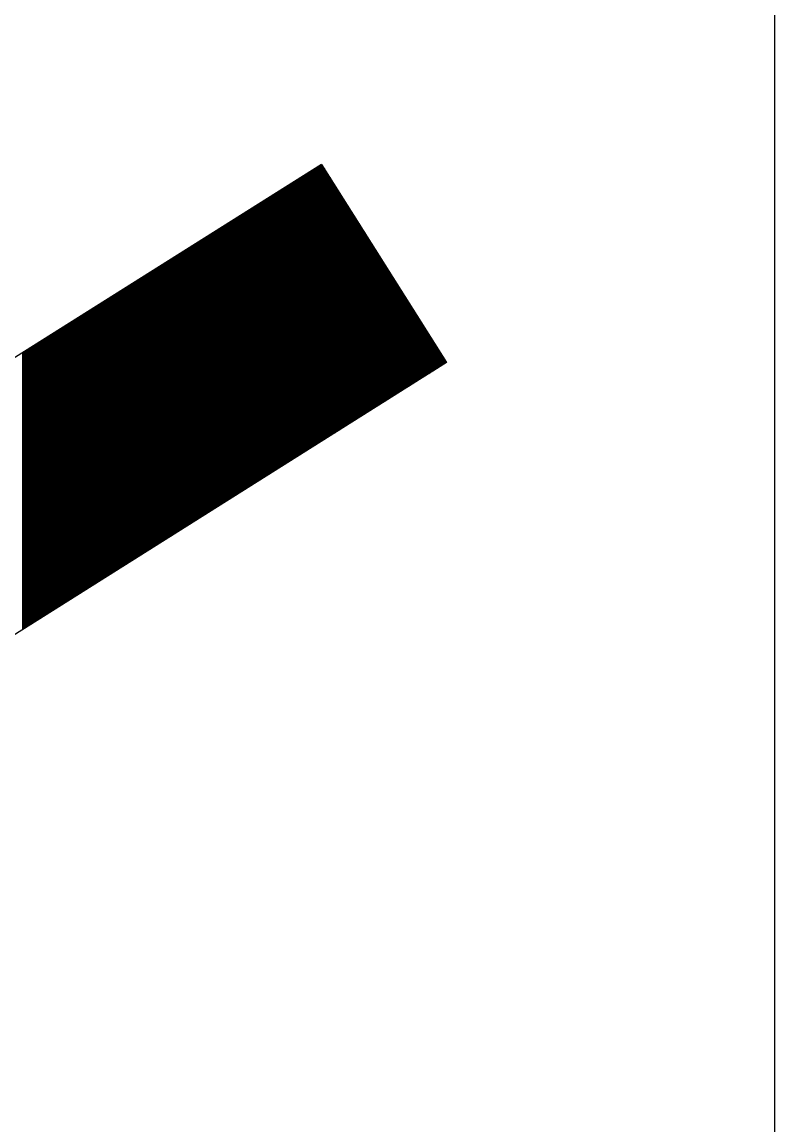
# Model space of a CAD drawing. Extents: x 1398460 to 1408037, y 380768 to 383968.
# Drawn here: x 1401055.14 to 1401063.17, y 381947.07 to 381958.84 of the extents above; entities that cross this region are included whole.
import ezdxf

# ---------------------------------------------------------------- set-up
doc = ezdxf.new("R2010")
doc.units = 0
doc.layers.add('Default', color=7, linetype='Continuous')

msp = doc.modelspace()

# ---------------------------------------------------------------- linework, layer by layer
at = {"layer": 'Default'}
for p, q in [((1401058.334, 381957.326), (1401034.595, 381942.365)), ((1401058.313, 381957.312), (1401058.313, 381954.357)), ((1401058.323, 381957.319), (1401058.323, 381954.364)), ((1401058.333, 381957.325), (1401058.333, 381954.37)), ((1401058.334, 381957.326), (1401059.667, 381955.211)), ((1401058.343, 381957.312), (1401058.343, 381954.376)), ((1401058.123, 381957.193), (1401058.123, 381954.238)), ((1401058.133, 381957.199), (1401058.133, 381954.244)), ((1401058.143, 381957.205), (1401058.143, 381954.25)), ((1401058.153, 381957.212), (1401058.153, 381954.257)), ((1401058.163, 381957.218), (1401058.163, 381954.263)), ((1401058.173, 381957.224), (1401058.173, 381954.269)), ((1401058.183, 381957.231), (1401058.183, 381954.275)), ((1401058.193, 381957.237), (1401058.193, 381954.282)), ((1401058.203, 381957.243), (1401058.203, 381954.288)), ((1401058.213, 381957.249), (1401058.213, 381954.294)), ((1401058.223, 381957.256), (1401058.223, 381954.301)), ((1401058.233, 381957.262), (1401058.233, 381954.307)), ((1401058.243, 381957.268), (1401058.243, 381954.313)), ((1401058.253, 381957.275), (1401058.253, 381954.32)), ((1401058.263, 381957.281), (1401058.263, 381954.326)), ((1401058.273, 381957.287), (1401058.273, 381954.332)), ((1401058.283, 381957.294), (1401058.283, 381954.338)), ((1401058.293, 381957.3), (1401058.293, 381954.345)), ((1401058.303, 381957.306), (1401058.303, 381954.351)), ((1401058.353, 381957.296), (1401058.353, 381954.383)), ((1401058.363, 381957.28), (1401058.363, 381954.389)), ((1401058.373, 381957.264), (1401058.373, 381954.395)), ((1401058.383, 381957.248), (1401058.383, 381954.401)), ((1401058.393, 381957.232), (1401058.393, 381954.408)), ((1401058.403, 381957.217), (1401058.403, 381954.414)), ((1401058.413, 381957.201), (1401058.413, 381954.42)), ((1401057.933, 381957.073), (1401057.933, 381954.118)), ((1401057.943, 381957.079), (1401057.943, 381954.124)), ((1401057.953, 381957.086), (1401057.953, 381954.13)), ((1401057.963, 381957.092), (1401057.963, 381954.137)), ((1401057.973, 381957.098), (1401057.973, 381954.143)), ((1401057.983, 381957.104), (1401057.983, 381954.149)), ((1401057.993, 381957.111), (1401057.993, 381954.156)), ((1401058.003, 381957.117), (1401058.003, 381954.162)), ((1401058.013, 381957.123), (1401058.013, 381954.168)), ((1401058.023, 381957.13), (1401058.023, 381954.175)), ((1401058.033, 381957.136), (1401058.033, 381954.181)), ((1401058.043, 381957.142), (1401058.043, 381954.187)), ((1401058.053, 381957.149), (1401058.053, 381954.194)), ((1401058.063, 381957.155), (1401058.063, 381954.2)), ((1401058.073, 381957.161), (1401058.073, 381954.206)), ((1401058.083, 381957.167), (1401058.083, 381954.212)), ((1401058.093, 381957.174), (1401058.093, 381954.219)), ((1401058.103, 381957.18), (1401058.103, 381954.225)), ((1401058.113, 381957.186), (1401058.113, 381954.231)), ((1401058.423, 381957.185), (1401058.423, 381954.427)), ((1401058.433, 381957.169), (1401058.433, 381954.433)), ((1401058.443, 381957.153), (1401058.443, 381954.439)), ((1401058.453, 381957.137), (1401058.453, 381954.446)), ((1401058.463, 381957.121), (1401058.463, 381954.452)), ((1401058.473, 381957.105), (1401058.473, 381954.458)), ((1401058.483, 381957.09), (1401058.483, 381954.465)), ((1401058.493, 381957.074), (1401058.493, 381954.471)), ((1401057.753, 381956.96), (1401057.753, 381954.004)), ((1401057.763, 381956.966), (1401057.763, 381954.011)), ((1401057.773, 381956.972), (1401057.773, 381954.017)), ((1401057.783, 381956.978), (1401057.783, 381954.023)), ((1401057.793, 381956.985), (1401057.793, 381954.03)), ((1401057.803, 381956.991), (1401057.803, 381954.036)), ((1401057.813, 381956.997), (1401057.813, 381954.042)), ((1401057.823, 381957.004), (1401057.823, 381954.049)), ((1401057.833, 381957.01), (1401057.833, 381954.055)), ((1401057.843, 381957.016), (1401057.843, 381954.061)), ((1401057.853, 381957.023), (1401057.853, 381954.067)), ((1401057.863, 381957.029), (1401057.863, 381954.074)), ((1401057.873, 381957.035), (1401057.873, 381954.08)), ((1401057.883, 381957.041), (1401057.883, 381954.086)), ((1401057.893, 381957.048), (1401057.893, 381954.093)), ((1401057.903, 381957.054), (1401057.903, 381954.099)), ((1401057.913, 381957.06), (1401057.913, 381954.105)), ((1401057.923, 381957.067), (1401057.923, 381954.112)), ((1401058.503, 381957.058), (1401058.503, 381954.477)), ((1401058.513, 381957.042), (1401058.513, 381954.483)), ((1401058.523, 381957.026), (1401058.523, 381954.49)), ((1401058.533, 381957.01), (1401058.533, 381954.496)), ((1401058.543, 381956.994), (1401058.543, 381954.502)), ((1401058.553, 381956.979), (1401058.553, 381954.509)), ((1401058.563, 381956.963), (1401058.563, 381954.515)), ((1401057.563, 381956.84), (1401057.563, 381953.885)), ((1401057.573, 381956.846), (1401057.573, 381953.891)), ((1401057.583, 381956.852), (1401057.583, 381953.897)), ((1401057.593, 381956.859), (1401057.593, 381953.904)), ((1401057.603, 381956.865), (1401057.603, 381953.91)), ((1401057.613, 381956.871), (1401057.613, 381953.916)), ((1401057.623, 381956.878), (1401057.623, 381953.923)), ((1401057.633, 381956.884), (1401057.633, 381953.929)), ((1401057.643, 381956.89), (1401057.643, 381953.935)), ((1401057.653, 381956.896), (1401057.653, 381953.941)), ((1401057.663, 381956.903), (1401057.663, 381953.948)), ((1401057.673, 381956.909), (1401057.673, 381953.954)), ((1401057.683, 381956.915), (1401057.683, 381953.96)), ((1401057.693, 381956.922), (1401057.693, 381953.967)), ((1401057.703, 381956.928), (1401057.703, 381953.973)), ((1401057.713, 381956.934), (1401057.713, 381953.979)), ((1401057.723, 381956.941), (1401057.723, 381953.986)), ((1401057.733, 381956.947), (1401057.733, 381953.992)), ((1401057.743, 381956.953), (1401057.743, 381953.998)), ((1401058.573, 381956.947), (1401058.573, 381954.521)), ((1401058.583, 381956.931), (1401058.583, 381954.528)), ((1401058.593, 381956.915), (1401058.593, 381954.534)), ((1401058.603, 381956.899), (1401058.603, 381954.54)), ((1401058.613, 381956.883), (1401058.613, 381954.546)), ((1401058.623, 381956.867), (1401058.623, 381954.553)), ((1401058.633, 381956.852), (1401058.633, 381954.559)), ((1401057.373, 381956.72), (1401057.373, 381953.765)), ((1401057.383, 381956.726), (1401057.383, 381953.771)), ((1401057.393, 381956.733), (1401057.393, 381953.778)), ((1401057.403, 381956.739), (1401057.403, 381953.784)), ((1401057.413, 381956.745), (1401057.413, 381953.79)), ((1401057.423, 381956.752), (1401057.423, 381953.796)), ((1401057.433, 381956.758), (1401057.433, 381953.803)), ((1401057.443, 381956.764), (1401057.443, 381953.809)), ((1401057.453, 381956.77), (1401057.453, 381953.815)), ((1401057.463, 381956.777), (1401057.463, 381953.822)), ((1401057.473, 381956.783), (1401057.473, 381953.828)), ((1401057.483, 381956.789), (1401057.483, 381953.834)), ((1401057.493, 381956.796), (1401057.493, 381953.841)), ((1401057.503, 381956.802), (1401057.503, 381953.847)), ((1401057.513, 381956.808), (1401057.513, 381953.853)), ((1401057.523, 381956.815), (1401057.523, 381953.859)), ((1401057.533, 381956.821), (1401057.533, 381953.866)), ((1401057.543, 381956.827), (1401057.543, 381953.872)), ((1401057.553, 381956.833), (1401057.553, 381953.878)), ((1401058.643, 381956.836), (1401058.643, 381954.565)), ((1401058.653, 381956.82), (1401058.653, 381954.572)), ((1401058.663, 381956.804), (1401058.663, 381954.578)), ((1401058.673, 381956.788), (1401058.673, 381954.584)), ((1401058.683, 381956.772), (1401058.683, 381954.591)), ((1401058.693, 381956.756), (1401058.693, 381954.597)), ((1401058.703, 381956.741), (1401058.703, 381954.603)), ((1401058.713, 381956.725), (1401058.713, 381954.609)), ((1401057.193, 381956.607), (1401057.193, 381953.652)), ((1401057.203, 381956.613), (1401057.203, 381953.658)), ((1401057.213, 381956.619), (1401057.213, 381953.664)), ((1401057.223, 381956.625), (1401057.223, 381953.67)), ((1401057.233, 381956.632), (1401057.233, 381953.677)), ((1401057.243, 381956.638), (1401057.243, 381953.683)), ((1401057.253, 381956.644), (1401057.253, 381953.689)), ((1401057.263, 381956.651), (1401057.263, 381953.696)), ((1401057.273, 381956.657), (1401057.273, 381953.702)), ((1401057.283, 381956.663), (1401057.283, 381953.708)), ((1401057.293, 381956.67), (1401057.293, 381953.715)), ((1401057.303, 381956.676), (1401057.303, 381953.721)), ((1401057.313, 381956.682), (1401057.313, 381953.727)), ((1401057.323, 381956.689), (1401057.323, 381953.733)), ((1401057.333, 381956.695), (1401057.333, 381953.74)), ((1401057.343, 381956.701), (1401057.343, 381953.746)), ((1401057.353, 381956.707), (1401057.353, 381953.752)), ((1401057.363, 381956.714), (1401057.363, 381953.759)), ((1401058.723, 381956.709), (1401058.723, 381954.616)), ((1401058.733, 381956.693), (1401058.733, 381954.622)), ((1401058.743, 381956.677), (1401058.743, 381954.628)), ((1401058.753, 381956.661), (1401058.753, 381954.635)), ((1401058.763, 381956.645), (1401058.763, 381954.641)), ((1401058.773, 381956.629), (1401058.773, 381954.647)), ((1401058.783, 381956.614), (1401058.783, 381954.654)), ((1401057.003, 381956.487), (1401057.003, 381953.532)), ((1401057.013, 381956.493), (1401057.013, 381953.538)), ((1401057.023, 381956.499), (1401057.023, 381953.544)), ((1401057.033, 381956.506), (1401057.033, 381953.551)), ((1401057.043, 381956.512), (1401057.043, 381953.557)), ((1401057.053, 381956.518), (1401057.053, 381953.563)), ((1401057.063, 381956.525), (1401057.063, 381953.57)), ((1401057.073, 381956.531), (1401057.073, 381953.576)), ((1401057.083, 381956.537), (1401057.083, 381953.582)), ((1401057.093, 381956.544), (1401057.093, 381953.588)), ((1401057.103, 381956.55), (1401057.103, 381953.595)), ((1401057.113, 381956.556), (1401057.113, 381953.601)), ((1401057.123, 381956.562), (1401057.123, 381953.607)), ((1401057.133, 381956.569), (1401057.133, 381953.614)), ((1401057.143, 381956.575), (1401057.143, 381953.62)), ((1401057.153, 381956.581), (1401057.153, 381953.626)), ((1401057.163, 381956.588), (1401057.163, 381953.633)), ((1401057.173, 381956.594), (1401057.173, 381953.639)), ((1401057.183, 381956.6), (1401057.183, 381953.645)), ((1401058.793, 381956.598), (1401058.793, 381954.66)), ((1401058.803, 381956.582), (1401058.803, 381954.666)), ((1401058.813, 381956.566), (1401058.813, 381954.672)), ((1401058.823, 381956.55), (1401058.823, 381954.679)), ((1401058.833, 381956.534), (1401058.833, 381954.685)), ((1401058.843, 381956.518), (1401058.843, 381954.691)), ((1401058.853, 381956.503), (1401058.853, 381954.698)), ((1401058.863, 381956.487), (1401058.863, 381954.704)), ((1401056.813, 381956.367), (1401056.813, 381953.412)), ((1401056.823, 381956.373), (1401056.823, 381953.418)), ((1401056.833, 381956.38), (1401056.833, 381953.425)), ((1401056.843, 381956.386), (1401056.843, 381953.431)), ((1401056.853, 381956.392), (1401056.853, 381953.437)), ((1401056.863, 381956.399), (1401056.863, 381953.444)), ((1401056.873, 381956.405), (1401056.873, 381953.45)), ((1401056.883, 381956.411), (1401056.883, 381953.456)), ((1401056.893, 381956.418), (1401056.893, 381953.462)), ((1401056.903, 381956.424), (1401056.903, 381953.469)), ((1401056.913, 381956.43), (1401056.913, 381953.475)), ((1401056.923, 381956.436), (1401056.923, 381953.481)), ((1401056.933, 381956.443), (1401056.933, 381953.488)), ((1401056.943, 381956.449), (1401056.943, 381953.494)), ((1401056.953, 381956.455), (1401056.953, 381953.5)), ((1401056.963, 381956.462), (1401056.963, 381953.507)), ((1401056.973, 381956.468), (1401056.973, 381953.513)), ((1401056.983, 381956.474), (1401056.983, 381953.519)), ((1401056.993, 381956.481), (1401056.993, 381953.525)), ((1401058.873, 381956.471), (1401058.873, 381954.71)), ((1401058.883, 381956.455), (1401058.883, 381954.717)), ((1401058.893, 381956.439), (1401058.893, 381954.723)), ((1401058.903, 381956.423), (1401058.903, 381954.729)), ((1401058.913, 381956.407), (1401058.913, 381954.736)), ((1401058.923, 381956.391), (1401058.923, 381954.742)), ((1401058.933, 381956.376), (1401058.933, 381954.748)), ((1401056.633, 381956.254), (1401056.633, 381953.299)), ((1401056.643, 381956.26), (1401056.643, 381953.305)), ((1401056.653, 381956.266), (1401056.653, 381953.311)), ((1401056.663, 381956.273), (1401056.663, 381953.317)), ((1401056.673, 381956.279), (1401056.673, 381953.324)), ((1401056.683, 381956.285), (1401056.683, 381953.33)), ((1401056.693, 381956.291), (1401056.693, 381953.336)), ((1401056.703, 381956.298), (1401056.703, 381953.343)), ((1401056.713, 381956.304), (1401056.713, 381953.349)), ((1401056.723, 381956.31), (1401056.723, 381953.355)), ((1401056.733, 381956.317), (1401056.733, 381953.362)), ((1401056.743, 381956.323), (1401056.743, 381953.368)), ((1401056.753, 381956.329), (1401056.753, 381953.374)), ((1401056.763, 381956.336), (1401056.763, 381953.38)), ((1401056.773, 381956.342), (1401056.773, 381953.387)), ((1401056.783, 381956.348), (1401056.783, 381953.393)), ((1401056.793, 381956.354), (1401056.793, 381953.399)), ((1401056.803, 381956.361), (1401056.803, 381953.406)), ((1401058.943, 381956.36), (1401058.943, 381954.754)), ((1401058.953, 381956.344), (1401058.953, 381954.761)), ((1401058.963, 381956.328), (1401058.963, 381954.767)), ((1401058.973, 381956.312), (1401058.973, 381954.773)), ((1401058.983, 381956.296), (1401058.983, 381954.78)), ((1401058.993, 381956.28), (1401058.993, 381954.786)), ((1401059.003, 381956.265), (1401059.003, 381954.792)), ((1401059.013, 381956.249), (1401059.013, 381954.799)), ((1401056.443, 381956.134), (1401056.443, 381953.179)), ((1401056.453, 381956.14), (1401056.453, 381953.185)), ((1401056.463, 381956.147), (1401056.463, 381953.191)), ((1401056.473, 381956.153), (1401056.473, 381953.198)), ((1401056.483, 381956.159), (1401056.483, 381953.204)), ((1401056.493, 381956.165), (1401056.493, 381953.21)), ((1401056.503, 381956.172), (1401056.503, 381953.217)), ((1401056.513, 381956.178), (1401056.513, 381953.223)), ((1401056.523, 381956.184), (1401056.523, 381953.229)), ((1401056.533, 381956.191), (1401056.533, 381953.236)), ((1401056.543, 381956.197), (1401056.543, 381953.242)), ((1401056.553, 381956.203), (1401056.553, 381953.248)), ((1401056.563, 381956.21), (1401056.563, 381953.254)), ((1401056.573, 381956.216), (1401056.573, 381953.261)), ((1401056.583, 381956.222), (1401056.583, 381953.267)), ((1401056.593, 381956.228), (1401056.593, 381953.273)), ((1401056.603, 381956.235), (1401056.603, 381953.28)), ((1401056.613, 381956.241), (1401056.613, 381953.286)), ((1401056.623, 381956.247), (1401056.623, 381953.292)), ((1401059.023, 381956.233), (1401059.023, 381954.805)), ((1401059.033, 381956.217), (1401059.033, 381954.811)), ((1401059.043, 381956.201), (1401059.043, 381954.817)), ((1401059.053, 381956.185), (1401059.053, 381954.824)), ((1401059.063, 381956.169), (1401059.063, 381954.83)), ((1401059.073, 381956.153), (1401059.073, 381954.836)), ((1401059.083, 381956.138), (1401059.083, 381954.843)), ((1401056.253, 381956.014), (1401056.253, 381953.059)), ((1401056.263, 381956.02), (1401056.263, 381953.065)), ((1401056.273, 381956.027), (1401056.273, 381953.072)), ((1401056.283, 381956.033), (1401056.283, 381953.078)), ((1401056.293, 381956.039), (1401056.293, 381953.084)), ((1401056.303, 381956.046), (1401056.303, 381953.091)), ((1401056.313, 381956.052), (1401056.313, 381953.097)), ((1401056.323, 381956.058), (1401056.323, 381953.103)), ((1401056.333, 381956.065), (1401056.333, 381953.109)), ((1401056.343, 381956.071), (1401056.343, 381953.116)), ((1401056.353, 381956.077), (1401056.353, 381953.122)), ((1401056.363, 381956.083), (1401056.363, 381953.128)), ((1401056.373, 381956.09), (1401056.373, 381953.135)), ((1401056.383, 381956.096), (1401056.383, 381953.141)), ((1401056.393, 381956.102), (1401056.393, 381953.147)), ((1401056.403, 381956.109), (1401056.403, 381953.154)), ((1401056.413, 381956.115), (1401056.413, 381953.16)), ((1401056.423, 381956.121), (1401056.423, 381953.166)), ((1401056.433, 381956.128), (1401056.433, 381953.173)), ((1401059.093, 381956.122), (1401059.093, 381954.849)), ((1401059.103, 381956.106), (1401059.103, 381954.855)), ((1401059.113, 381956.09), (1401059.113, 381954.862)), ((1401059.123, 381956.074), (1401059.123, 381954.868)), ((1401059.133, 381956.058), (1401059.133, 381954.874)), ((1401059.143, 381956.042), (1401059.143, 381954.88)), ((1401059.153, 381956.027), (1401059.153, 381954.887)), ((1401056.073, 381955.901), (1401056.073, 381952.946)), ((1401056.083, 381955.907), (1401056.083, 381952.952)), ((1401056.093, 381955.913), (1401056.093, 381952.958)), ((1401056.103, 381955.92), (1401056.103, 381952.965)), ((1401056.113, 381955.926), (1401056.113, 381952.971)), ((1401056.123, 381955.932), (1401056.123, 381952.977)), ((1401056.133, 381955.939), (1401056.133, 381952.983)), ((1401056.143, 381955.945), (1401056.143, 381952.99)), ((1401056.153, 381955.951), (1401056.153, 381952.996)), ((1401056.163, 381955.957), (1401056.163, 381953.002)), ((1401056.173, 381955.964), (1401056.173, 381953.009)), ((1401056.183, 381955.97), (1401056.183, 381953.015)), ((1401056.193, 381955.976), (1401056.193, 381953.021)), ((1401056.203, 381955.983), (1401056.203, 381953.028)), ((1401056.213, 381955.989), (1401056.213, 381953.034)), ((1401056.223, 381955.995), (1401056.223, 381953.04)), ((1401056.233, 381956.002), (1401056.233, 381953.046)), ((1401056.243, 381956.008), (1401056.243, 381953.053)), ((1401059.163, 381956.011), (1401059.163, 381954.893)), ((1401059.173, 381955.995), (1401059.173, 381954.899)), ((1401059.183, 381955.979), (1401059.183, 381954.906)), ((1401059.193, 381955.963), (1401059.193, 381954.912)), ((1401059.203, 381955.947), (1401059.203, 381954.918)), ((1401059.213, 381955.931), (1401059.213, 381954.925)), ((1401059.223, 381955.915), (1401059.223, 381954.931)), ((1401059.233, 381955.9), (1401059.233, 381954.937)), ((1401055.883, 381955.781), (1401055.883, 381952.826)), ((1401055.893, 381955.787), (1401055.893, 381952.832)), ((1401055.903, 381955.794), (1401055.903, 381952.838)), ((1401055.913, 381955.8), (1401055.913, 381952.845)), ((1401055.923, 381955.806), (1401055.923, 381952.851)), ((1401055.933, 381955.812), (1401055.933, 381952.857)), ((1401055.943, 381955.819), (1401055.943, 381952.864)), ((1401055.953, 381955.825), (1401055.953, 381952.87)), ((1401055.963, 381955.831), (1401055.963, 381952.876)), ((1401055.973, 381955.838), (1401055.973, 381952.883)), ((1401055.983, 381955.844), (1401055.983, 381952.889)), ((1401055.993, 381955.85), (1401055.993, 381952.895)), ((1401056.003, 381955.857), (1401056.003, 381952.902)), ((1401056.013, 381955.863), (1401056.013, 381952.908)), ((1401056.023, 381955.869), (1401056.023, 381952.914)), ((1401056.033, 381955.876), (1401056.033, 381952.92)), ((1401056.043, 381955.882), (1401056.043, 381952.927)), ((1401056.053, 381955.888), (1401056.053, 381952.933)), ((1401056.063, 381955.894), (1401056.063, 381952.939)), ((1401059.243, 381955.884), (1401059.243, 381954.943)), ((1401059.253, 381955.868), (1401059.253, 381954.95)), ((1401059.263, 381955.852), (1401059.263, 381954.956)), ((1401059.273, 381955.836), (1401059.273, 381954.962)), ((1401059.283, 381955.82), (1401059.283, 381954.969)), ((1401059.293, 381955.804), (1401059.293, 381954.975)), ((1401059.303, 381955.789), (1401059.303, 381954.981)), ((1401055.693, 381955.661), (1401055.693, 381952.706)), ((1401055.703, 381955.668), (1401055.703, 381952.712)), ((1401055.713, 381955.674), (1401055.713, 381952.719)), ((1401055.723, 381955.68), (1401055.723, 381952.725)), ((1401055.733, 381955.686), (1401055.733, 381952.731)), ((1401055.743, 381955.693), (1401055.743, 381952.738)), ((1401055.753, 381955.699), (1401055.753, 381952.744)), ((1401055.763, 381955.705), (1401055.763, 381952.75)), ((1401055.773, 381955.712), (1401055.773, 381952.757)), ((1401055.783, 381955.718), (1401055.783, 381952.763)), ((1401055.793, 381955.724), (1401055.793, 381952.769)), ((1401055.803, 381955.731), (1401055.803, 381952.775)), ((1401055.813, 381955.737), (1401055.813, 381952.782)), ((1401055.823, 381955.743), (1401055.823, 381952.788)), ((1401055.833, 381955.749), (1401055.833, 381952.794)), ((1401055.843, 381955.756), (1401055.843, 381952.801)), ((1401055.853, 381955.762), (1401055.853, 381952.807)), ((1401055.863, 381955.768), (1401055.863, 381952.813)), ((1401055.873, 381955.775), (1401055.873, 381952.82)), ((1401059.313, 381955.773), (1401059.313, 381954.988)), ((1401059.323, 381955.757), (1401059.323, 381954.994)), ((1401059.333, 381955.741), (1401059.333, 381955)), ((1401059.343, 381955.725), (1401059.343, 381955.007)), ((1401059.353, 381955.709), (1401059.353, 381955.013)), ((1401059.363, 381955.693), (1401059.363, 381955.019)), ((1401059.373, 381955.677), (1401059.373, 381955.025)), ((1401059.383, 381955.662), (1401059.383, 381955.032)), ((1401055.513, 381955.548), (1401055.513, 381952.593)), ((1401055.523, 381955.554), (1401055.523, 381952.599)), ((1401055.533, 381955.56), (1401055.533, 381952.605)), ((1401055.543, 381955.567), (1401055.543, 381952.612)), ((1401055.553, 381955.573), (1401055.553, 381952.618)), ((1401055.563, 381955.579), (1401055.563, 381952.624)), ((1401055.573, 381955.586), (1401055.573, 381952.631)), ((1401055.583, 381955.592), (1401055.583, 381952.637)), ((1401055.593, 381955.598), (1401055.593, 381952.643)), ((1401055.603, 381955.605), (1401055.603, 381952.649)), ((1401055.613, 381955.611), (1401055.613, 381952.656)), ((1401055.623, 381955.617), (1401055.623, 381952.662)), ((1401055.633, 381955.623), (1401055.633, 381952.668)), ((1401055.643, 381955.63), (1401055.643, 381952.675)), ((1401055.653, 381955.636), (1401055.653, 381952.681)), ((1401055.663, 381955.642), (1401055.663, 381952.687)), ((1401055.673, 381955.649), (1401055.673, 381952.694)), ((1401055.683, 381955.655), (1401055.683, 381952.7)), ((1401059.393, 381955.646), (1401059.393, 381955.038)), ((1401059.403, 381955.63), (1401059.403, 381955.044)), ((1401059.413, 381955.614), (1401059.413, 381955.051)), ((1401059.423, 381955.598), (1401059.423, 381955.057)), ((1401059.433, 381955.582), (1401059.433, 381955.063)), ((1401059.443, 381955.566), (1401059.443, 381955.07)), ((1401059.453, 381955.551), (1401059.453, 381955.076)), ((1401055.323, 381955.428), (1401055.323, 381952.473)), ((1401055.333, 381955.434), (1401055.333, 381952.479)), ((1401055.343, 381955.441), (1401055.343, 381952.486)), ((1401055.353, 381955.447), (1401055.353, 381952.492)), ((1401055.363, 381955.453), (1401055.363, 381952.498)), ((1401055.373, 381955.46), (1401055.373, 381952.504)), ((1401055.383, 381955.466), (1401055.383, 381952.511)), ((1401055.393, 381955.472), (1401055.393, 381952.517)), ((1401055.403, 381955.478), (1401055.403, 381952.523)), ((1401055.413, 381955.485), (1401055.413, 381952.53)), ((1401055.423, 381955.491), (1401055.423, 381952.536)), ((1401055.433, 381955.497), (1401055.433, 381952.542)), ((1401055.443, 381955.504), (1401055.443, 381952.549)), ((1401055.453, 381955.51), (1401055.453, 381952.555)), ((1401055.463, 381955.516), (1401055.463, 381952.561)), ((1401055.473, 381955.523), (1401055.473, 381952.567)), ((1401055.483, 381955.529), (1401055.483, 381952.574)), ((1401055.493, 381955.535), (1401055.493, 381952.58)), ((1401055.503, 381955.541), (1401055.503, 381952.586)), ((1401059.463, 381955.535), (1401059.463, 381955.082)), ((1401059.473, 381955.519), (1401059.473, 381955.088)), ((1401059.483, 381955.503), (1401059.483, 381955.095)), ((1401059.493, 381955.487), (1401059.493, 381955.101)), ((1401059.503, 381955.471), (1401059.503, 381955.107)), ((1401059.513, 381955.455), (1401059.513, 381955.114)), ((1401059.523, 381955.439), (1401059.523, 381955.12)), ((1401055.143, 381955.315), (1401055.143, 381952.36)), ((1401055.153, 381955.321), (1401055.153, 381952.366)), ((1401055.163, 381955.327), (1401055.163, 381952.372)), ((1401055.173, 381955.333), (1401055.173, 381952.378)), ((1401055.183, 381955.34), (1401055.183, 381952.385)), ((1401055.193, 381955.346), (1401055.193, 381952.391)), ((1401055.203, 381955.352), (1401055.203, 381952.397)), ((1401055.213, 381955.359), (1401055.213, 381952.404)), ((1401055.223, 381955.365), (1401055.223, 381952.41)), ((1401055.233, 381955.371), (1401055.233, 381952.416)), ((1401055.243, 381955.378), (1401055.243, 381952.423)), ((1401055.253, 381955.384), (1401055.253, 381952.429)), ((1401055.263, 381955.39), (1401055.263, 381952.435)), ((1401055.273, 381955.397), (1401055.273, 381952.441)), ((1401055.283, 381955.403), (1401055.283, 381952.448)), ((1401055.293, 381955.409), (1401055.293, 381952.454)), ((1401055.303, 381955.415), (1401055.303, 381952.46)), ((1401055.313, 381955.422), (1401055.313, 381952.467)), ((1401059.533, 381955.424), (1401059.533, 381955.126)), ((1401059.543, 381955.408), (1401059.543, 381955.133)), ((1401059.553, 381955.392), (1401059.553, 381955.139)), ((1401059.563, 381955.376), (1401059.563, 381955.145)), ((1401059.573, 381955.36), (1401059.573, 381955.151)), ((1401059.583, 381955.344), (1401059.583, 381955.158)), ((1401059.593, 381955.328), (1401059.593, 381955.164)), ((1401059.603, 381955.313), (1401059.603, 381955.17)), ((1401059.667, 381955.211), (1401035.928, 381940.25)), ((1401059.613, 381955.297), (1401059.613, 381955.177)), ((1401059.623, 381955.281), (1401059.623, 381955.183)), ((1401059.633, 381955.265), (1401059.633, 381955.189)), ((1401059.643, 381955.249), (1401059.643, 381955.196)), ((1401059.653, 381955.233), (1401059.653, 381955.202)), ((1401059.663, 381955.217), (1401059.663, 381955.208))]:
    msp.add_line(p, q, dxfattribs=at)
msp.add_lwpolyline([(1401016.463, 381986.738), (1401016.463, 381927.868), (1401063.17, 381927.868), (1401063.17, 381986.738)], close=True, dxfattribs=at)

doc.saveas('drawing.dxf')
